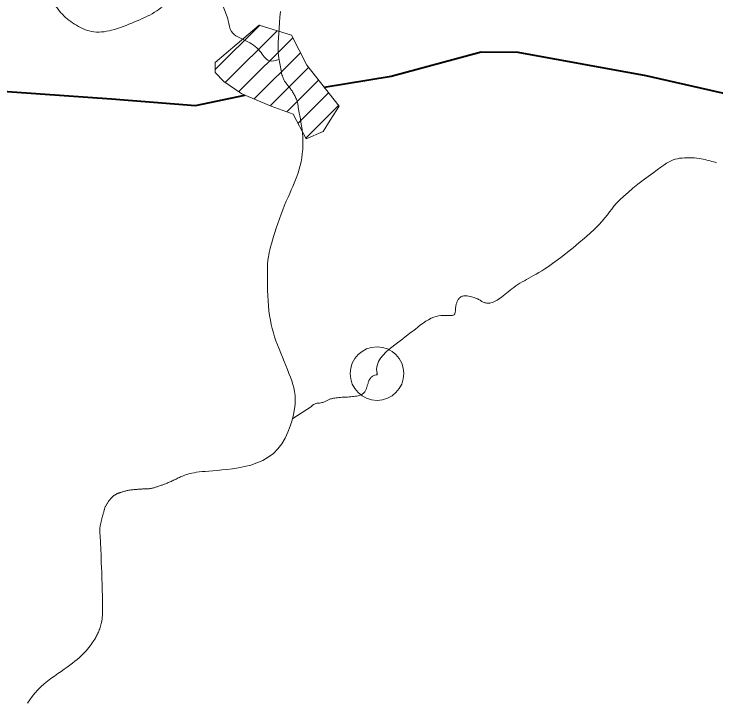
# Model space of a CAD drawing. Extents: x -1643653 to 4543381, y 1624270 to 13878484.
# Drawn here: x 605194 to 606503, y 8911165 to 8912445 of the extents above; entities that cross this region are included whole.
import ezdxf

# ---------------------------------------------------------------- set-up
doc = ezdxf.new("R2010")
doc.units = 0
doc.header["$LTSCALE"] = 200
doc.header["$PDMODE"] = 32
doc.header["$PDSIZE"] = 100
doc.layers.add('1', color=7, linetype='Continuous', lineweight=13)
doc.layers.add('6', color=7, linetype='Continuous', lineweight=13)

msp = doc.modelspace()

# ---------------------------------------------------------------- linework, layer by layer
at = {"layer": '1', "lineweight": 25}
msp.add_spline([(814781, 9009175.5), (814787.2, 9009173.4), (814796.9, 9009173.4), (814799.4, 9009172.4), (814805.1, 9009174.5), (814805.6, 9009176.5), (814811.7, 9009179.5), (814811.7, 9009179.5), (814801.5, 9009181), (814790.7, 9009181.5), (814784.1, 9009183.1), (814777.4, 9009185.1), (814778.4, 9009175.5)], degree=3, dxfattribs=at)
at = {"layer": '6'}
for p, q in [((605569.1, 8912340.8), (605651.9, 8912423.6)), ((605587.8, 8912317.1), (605684.3, 8912413.5)), ((605613, 8912299.8), (605713.6, 8912400.4)), ((605641.7, 8912286.1), (605727.8, 8912372.3)), ((605671.4, 8912273.4), (605742.9, 8912344.9)), ((605702.5, 8912262), (605761.6, 8912321.2)), ((605723.3, 8912240.4), (605780.4, 8912297.5)), ((605738, 8912212.7), (605799.2, 8912273.8)), ((605867, 8911770.6), (605869, 8911771.1))]:
    msp.add_line(p, q, dxfattribs=at)
for points in [[(605724, 8912270.4), (605723.5, 8912273), (605723.2, 8912275.2), (605722.8, 8912277.2), (605722.5, 8912279), (605722.1, 8912280.7), (605721.6, 8912282.5), (605721, 8912284.2), (605720.3, 8912285.9), (605719.6, 8912287.7), (605718.8, 8912289.4), (605718, 8912291.2), (605717.1, 8912292.9), (605716.2, 8912294.5), (605715.2, 8912296.2), (605714.2, 8912297.8), (605713.2, 8912299.4), (605712.2, 8912301), (605711.2, 8912302.5), (605710.2, 8912303.9), (605709.1, 8912305.4), (605708, 8912306.8), (605707, 8912308.1), (605705.9, 8912309.4), (605704.9, 8912310.7), (605703.9, 8912312), (605702.9, 8912313.2), (605701.9, 8912314.4), (605701, 8912315.6), (605700.1, 8912316.8), (605699.2, 8912318), (605698.4, 8912319.2), (605697.6, 8912320.5), (605696.9, 8912321.9), (605696.2, 8912323.4), (605695.5, 8912325.1), (605694.8, 8912326.9), (605694.2, 8912329), (605693.5, 8912331.3), (605692.9, 8912333.9), (605692.3, 8912336.6), (605691.7, 8912339.5), (605691.1, 8912342.6), (605690.5, 8912345.8), (605689.9, 8912349), (605689.3, 8912352.3), (605688.7, 8912355.7), (605688.1, 8912359.2), (605687.5, 8912363), (605687, 8912367.3), (605686.6, 8912372.1), (605686.4, 8912377.6), (605686.3, 8912383.9), (605686.5, 8912391.2), (605686.8, 8912399.5), (605687.4, 8912408.7), (605688.1, 8912418.5), (605688.9, 8912428.7), (605689.8, 8912439), (605690.7, 8912449.2)], [(605581.2, 8911593.9), (605590.8, 8911594.9), (605601.2, 8911596.2), (605612.2, 8911597.9), (605623.7, 8911600.2), (605635.2, 8911603.1), (605646.6, 8911606.9), (605657.6, 8911611.6), (605668, 8911617.5), (605677.5, 8911624.7), (605685.9, 8911633.2), (605693.2, 8911642.9), (605699.5, 8911653.4), (605704.7, 8911664.4), (605709, 8911675.6), (605712.5, 8911686.8), (605715, 8911697.6), (605716.8, 8911707.7), (605717.8, 8911716.8), (605718.2, 8911725.2), (605717.9, 8911732.9), (605717, 8911740.1), (605715.7, 8911746.9), (605713.9, 8911753.6), (605711.7, 8911760.2), (605709.2, 8911767), (605706.5, 8911774), (605703.6, 8911781.3), (605700.5, 8911788.8), (605697.4, 8911796.4), (605694.2, 8911804.1), (605691.1, 8911811.9), (605688, 8911819.6), (605685.1, 8911827.3), (605682.3, 8911834.8), (605679.8, 8911842.3), (605677.5, 8911849.9), (605675.3, 8911857.6), (605673.5, 8911865.4), (605671.8, 8911873.5), (605670.4, 8911881.9), (605669.2, 8911890.8), (605668.3, 8911900.1), (605667.6, 8911909.6), (605667.1, 8911919.2), (605666.7, 8911928.7), (605666.5, 8911937.8), (605666.4, 8911946.3), (605666.3, 8911954), (605666.3, 8911960.7), (605666.3, 8911966.2), (605666.3, 8911970.7), (605666.4, 8911974.4), (605666.5, 8911977.5), (605666.7, 8911980.3), (605666.9, 8911982.8), (605667.2, 8911985.4), (605667.7, 8911988.3), (605668.2, 8911991.6), (605669, 8911995.4), (605669.8, 8911999.8), (605670.9, 8912004.6), (605672.2, 8912010), (605673.8, 8912015.9), (605675.6, 8912022.4), (605677.7, 8912029.5), (605680.1, 8912037.2), (605682.8, 8912045.3), (605685.6, 8912053.7), (605688.7, 8912062.3), (605691.9, 8912071), (605695.1, 8912079.5), (605698.4, 8912087.8), (605701.6, 8912095.7), (605704.8, 8912103), (605707.9, 8912109.9), (605710.8, 8912116.5), (605713.7, 8912122.9), (605716.4, 8912129.1), (605719, 8912135.3), (605721.4, 8912141.6), (605723.6, 8912148.1), (605725.6, 8912154.9), (605727.5, 8912161.9), (605729, 8912169.1), (605730.4, 8912176.5), (605731.4, 8912184.1), (605732.2, 8912191.7), (605732.6, 8912199.3), (605732.6, 8912207), (605732.4, 8912214.6), (605731.8, 8912222.1), (605731, 8912229.4), (605730, 8912236.3), (605728.9, 8912242.9), (605727.8, 8912249), (605726.8, 8912254.6), (605725.8, 8912259.5), (605725.1, 8912263.8), (605724.5, 8912267.3), (605724, 8912270.4)], [(606145.7, 8911947), (606149.8, 8911949.4), (606154.1, 8911951.8), (606158.5, 8911954.2), (606162.9, 8911956.7), (606167.6, 8911959.3), (606172.6, 8911962.2), (606178, 8911965.4), (606184, 8911969.3), (606190.7, 8911973.7), (606198.2, 8911979), (606206.6, 8911985.1), (606216, 8911992.2), (606226.1, 8912000.2), (606236.6, 8912008.6), (606247.2, 8912017.4), (606257.6, 8912026.3), (606267.5, 8912035), (606276.5, 8912043.4), (606284.3, 8912051.1), (606290.7, 8912057.9), (606296, 8912064.2), (606300.5, 8912069.9), (606304.5, 8912075.3), (606308.5, 8912080.7), (606312.8, 8912086.1), (606317.8, 8912091.8), (606323.7, 8912098), (606330.9, 8912104.7), (606339.2, 8912111.9), (606348.1, 8912119.4), (606357.6, 8912126.9), (606367.1, 8912134.3), (606376.4, 8912141.4), (606385.1, 8912147.9), (606393.1, 8912153.7), (606400, 8912158.6), (606405.8, 8912162.7), (606411, 8912166.1), (606415.5, 8912168.8)], [(606415.5, 8912168.8), (606419.5, 8912170.9), (606423.4, 8912172.5), (606427.2, 8912173.8), (606431.1, 8912174.7), (606435.3, 8912175.4), (606439.8, 8912175.9), (606444.4, 8912176.3), (606449.2, 8912176.4), (606453.9, 8912176.4), (606458.6, 8912176.2), (606463.2, 8912176), (606467.6, 8912175.6), (606471.7, 8912175), (606475.6, 8912174.4), (606479.3, 8912173.8), (606482.8, 8912173), (606486.1, 8912172.2), (606489.3, 8912171.4), (606492.4, 8912170.5), (606495.4, 8912169.6), (606498.4, 8912168.7), (606501.3, 8912167.9), (606504.2, 8912167)], [(606052.2, 8911915.6), (606054.6, 8911914.7), (606056.8, 8911913.8), (606058.6, 8911913), (606060.3, 8911912.1), (606061.7, 8911911.3), (606063, 8911910.4), (606064.2, 8911909.7), (606065.4, 8911908.9), (606066.6, 8911908.2), (606067.8, 8911907.5), (606069.1, 8911906.9), (606070.6, 8911906.3), (606072.1, 8911905.8), (606073.7, 8911905.5), (606075.5, 8911905.2), (606077.3, 8911905.1), (606079.2, 8911905.2), (606081.2, 8911905.4), (606083.2, 8911905.8), (606085.4, 8911906.4), (606087.7, 8911907.2), (606090, 8911908.2), (606092.4, 8911909.3), (606095, 8911910.8), (606097.6, 8911912.4), (606100.3, 8911914.3), (606103.2, 8911916.4), (606106.1, 8911918.8), (606109.2, 8911921.2), (606112.4, 8911923.8), (606115.6, 8911926.5), (606119, 8911929.2), (606122.5, 8911931.9), (606126.1, 8911934.6), (606129.8, 8911937.2), (606133.6, 8911939.7), (606137.5, 8911942.2), (606141.6, 8911944.6), (606145.7, 8911947)], [(606015.7, 8911885.1), (606016.1, 8911886), (606016.4, 8911887), (606016.6, 8911888.1), (606016.8, 8911889.2), (606016.9, 8911890.4), (606017, 8911891.6), (606017.1, 8911892.8), (606017.2, 8911894.1), (606017.3, 8911895.4), (606017.4, 8911896.7), (606017.6, 8911898), (606017.8, 8911899.2), (606018, 8911900.5), (606018.3, 8911901.8), (606018.6, 8911903.1), (606019, 8911904.3), (606019.4, 8911905.6), (606019.9, 8911906.9), (606020.4, 8911908.2), (606021, 8911909.4), (606021.6, 8911910.6), (606022.3, 8911911.8), (606023.1, 8911912.9), (606024, 8911914), (606024.9, 8911915), (606025.9, 8911915.9), (606027, 8911916.7), (606028.2, 8911917.4), (606029.6, 8911918), (606031.1, 8911918.4), (606032.8, 8911918.7), (606034.8, 8911918.9), (606036.9, 8911918.8), (606039.2, 8911918.6), (606041.7, 8911918.2), (606044.4, 8911917.7), (606047, 8911917.1), (606049.7, 8911916.4), (606052.2, 8911915.6)], [(605870.8, 8911773.7), (605870, 8911781.7), (605871, 8911789.1), (605873.5, 8911796), (605877.3, 8911802.3), (605882.1, 8911808.1), (605887.4, 8911813.4), (605893, 8911818.4), (605898.7, 8911823), (605904.1, 8911827.3), (605909.2, 8911831.3), (605914.1, 8911835.1), (605918.9, 8911838.8), (605923.6, 8911842.4), (605928.2, 8911845.9), (605932.8, 8911849.5), (605937.5, 8911853.1), (605942.3, 8911856.8), (605947.2, 8911860.6), (605952.1, 8911864.4), (605957, 8911867.9), (605961.9, 8911871.3), (605966.8, 8911874.3), (605971.7, 8911876.9), (605976.5, 8911879), (605981.1, 8911880.4), (605985.6, 8911881.4), (605989.9, 8911882), (605994, 8911882.2), (605997.7, 8911882.2), (606001.2, 8911882.1), (606004.3, 8911881.9), (606006.9, 8911881.8), (606009.2, 8911881.9), (606011, 8911882.1), (606012.5, 8911882.4), (606013.6, 8911882.9), (606014.5, 8911883.6), (606015.2, 8911884.3), (606015.7, 8911885.1)], [(605869, 8911771.1), (605870.8, 8911771.3), (605870.8, 8911773.7)], [(605830.5, 8911731.3), (605833, 8911731.7), (605835.4, 8911732.2), (605837.5, 8911732.7), (605839.4, 8911733.4), (605841.1, 8911734.1), (605842.6, 8911734.8), (605844, 8911735.7), (605845.2, 8911736.6), (605846.2, 8911737.6), (605847.1, 8911738.6), (605847.9, 8911739.7), (605848.7, 8911740.8), (605849.3, 8911742), (605849.9, 8911743.3), (605850.4, 8911744.5), (605850.9, 8911745.8), (605851.3, 8911747.2), (605851.8, 8911748.5), (605852.2, 8911749.9), (605852.6, 8911751.3), (605853.1, 8911752.8), (605853.5, 8911754.2), (605854, 8911755.5), (605854.4, 8911756.8), (605854.8, 8911758.1), (605855.3, 8911759.3), (605855.7, 8911760.5), (605856.2, 8911761.5), (605856.7, 8911762.5), (605857.2, 8911763.5), (605857.8, 8911764.4), (605858.5, 8911765.3), (605859.3, 8911766.1), (605860.2, 8911767), (605861.2, 8911767.8), (605862.4, 8911768.6), (605863.8, 8911769.4), (605865.3, 8911770.1), (605867, 8911770.6)], [(605713.7, 8911690), (605748.5, 8911712.3), (605750.1, 8911714.3), (605752, 8911715.8), (605754.2, 8911716.9), (605756.5, 8911717.7), (605758.8, 8911718.2), (605761.2, 8911718.6), (605763.5, 8911718.8), (605765.7, 8911719.1), (605767.7, 8911719.5), (605769.5, 8911719.9), (605771.1, 8911720.3), (605772.6, 8911720.9), (605774.1, 8911721.4), (605775.4, 8911722), (605776.6, 8911722.7), (605777.8, 8911723.3), (605779, 8911723.9), (605780.2, 8911724.5), (605781.4, 8911725.1), (605782.7, 8911725.7), (605784.1, 8911726.3), (605785.7, 8911726.8), (605787.5, 8911727.3), (605789.5, 8911727.7), (605791.8, 8911728.1), (605794.3, 8911728.4), (605797, 8911728.7), (605799.8, 8911729), (605802.8, 8911729.2), (605806, 8911729.4), (605809.1, 8911729.6), (605812.3, 8911729.8), (605815.5, 8911730), (605818.7, 8911730.2), (605821.8, 8911730.4), (605824.8, 8911730.7), (605827.7, 8911731), (605830.5, 8911731.3)], [(605383.9, 8911548.5), (605384.7, 8911548.9), (605385.5, 8911549.3), (605386.3, 8911549.7), (605387.1, 8911550), (605388, 8911550.4), (605388.9, 8911550.7), (605389.8, 8911551.1), (605390.9, 8911551.4), (605391.9, 8911551.8), (605393.1, 8911552.1), (605394.3, 8911552.5), (605395.5, 8911552.9), (605396.8, 8911553.3), (605398.2, 8911553.7), (605399.7, 8911554.1), (605401.3, 8911554.5), (605402.8, 8911554.9), (605404.5, 8911555.3), (605406.2, 8911555.7), (605407.9, 8911556.1), (605409.7, 8911556.3), (605411.5, 8911556.6), (605413.3, 8911556.8), (605415.1, 8911557), (605416.9, 8911557.2), (605418.6, 8911557.3), (605420.3, 8911557.4), (605421.9, 8911557.6), (605423.5, 8911557.7), (605424.9, 8911557.8), (605426.2, 8911557.9), (605427.5, 8911558), (605428.7, 8911558.1), (605429.8, 8911558.2), (605431, 8911558.2), (605432, 8911558.3), (605433.1, 8911558.4), (605434.2, 8911558.4), (605435.2, 8911558.4), (605436.3, 8911558.5), (605437.4, 8911558.5), (605438.5, 8911558.5), (605439.6, 8911558.5), (605440.8, 8911558.6), (605442, 8911558.6), (605443.2, 8911558.7), (605444.4, 8911558.7), (605445.7, 8911558.8), (605446.9, 8911559), (605448.2, 8911559.1), (605449.6, 8911559.4), (605450.9, 8911559.6), (605452.2, 8911559.9), (605453.6, 8911560.3), (605455, 8911560.7), (605456.4, 8911561.2), (605457.8, 8911561.7), (605459.3, 8911562.2), (605460.7, 8911562.7), (605462.2, 8911563.3), (605463.7, 8911563.8), (605465.2, 8911564.3), (605466.7, 8911564.8), (605468.2, 8911565.3), (605469.8, 8911565.8), (605471.3, 8911566.4), (605472.9, 8911566.9), (605474.6, 8911567.5), (605476.2, 8911568.1), (605477.9, 8911568.8), (605479.6, 8911569.5), (605481.3, 8911570.2), (605483.1, 8911571), (605484.9, 8911571.8), (605486.7, 8911572.6), (605488.5, 8911573.4), (605490.3, 8911574.3), (605492.2, 8911575.2), (605494.1, 8911576.1), (605496, 8911577), (605498, 8911577.9), (605500.1, 8911578.9), (605502.2, 8911579.9), (605504.5, 8911580.9), (605506.8, 8911581.9), (605509.3, 8911583), (605512, 8911584), (605514.9, 8911585.1), (605518.1, 8911586.1), (605521.5, 8911587.1), (605525.3, 8911588), (605529.4, 8911588.8), (605533.9, 8911589.6), (605538.9, 8911590.2), (605544.4, 8911590.7), (605550.4, 8911591.2), (605557.1, 8911591.8), (605564.4, 8911592.3), (605572.4, 8911593.1), (605581.2, 8911593.9)], [(605349.3, 8911287.2), (605350.1, 8911289.1), (605351, 8911291.1), (605351.8, 8911293.2), (605352.7, 8911295.4), (605353.5, 8911297.6), (605354.2, 8911299.9), (605355, 8911302.3), (605355.7, 8911304.7), (605356.3, 8911307.1), (605356.9, 8911309.5), (605357.4, 8911312.2), (605357.8, 8911315.2), (605358.2, 8911318.7), (605358.5, 8911322.9), (605358.7, 8911327.9), (605358.8, 8911333.9), (605358.8, 8911341.2), (605358.7, 8911349.7), (605358.5, 8911359.2), (605358.3, 8911369.6), (605357.9, 8911380.3), (605357.6, 8911391.2), (605357.2, 8911401.8), (605356.8, 8911412.1), (605356.5, 8911421.5), (605356.2, 8911429.9), (605355.9, 8911437.4), (605355.6, 8911443.9), (605355.4, 8911449.6), (605355.2, 8911454.6), (605354.9, 8911459), (605354.7, 8911462.9), (605354.5, 8911466.3), (605354.3, 8911469.3), (605354.1, 8911472), (605353.9, 8911474.4), (605353.8, 8911476.6), (605353.6, 8911478.6), (605353.6, 8911480.3), (605353.5, 8911482), (605353.6, 8911483.5), (605353.7, 8911484.9), (605353.8, 8911486.3), (605354.1, 8911487.7), (605354.3, 8911489), (605354.6, 8911490.2), (605354.9, 8911491.5), (605355.2, 8911492.8), (605355.6, 8911494.1), (605355.8, 8911495.4), (605356.1, 8911496.7), (605356.4, 8911498.1), (605356.7, 8911499.5), (605357, 8911500.9), (605357.3, 8911502.3), (605357.7, 8911503.8), (605358, 8911505.3), (605358.4, 8911506.8), (605358.8, 8911508.2), (605359.2, 8911509.7), (605359.7, 8911511.2), (605360.1, 8911512.7), (605360.5, 8911514.1), (605360.9, 8911515.4), (605361.3, 8911516.8), (605361.6, 8911518.1), (605362, 8911519.3), (605362.3, 8911520.4), (605362.6, 8911521.6), (605363, 8911522.7), (605363.3, 8911523.8), (605363.7, 8911524.8), (605364.2, 8911525.9), (605364.7, 8911527), (605365.3, 8911528), (605365.9, 8911529.1), (605366.5, 8911530.2), (605367.2, 8911531.2), (605367.9, 8911532.2), (605368.6, 8911533.2), (605369.3, 8911534.2), (605370.1, 8911535.2), (605370.8, 8911536.2), (605371.5, 8911537.2), (605372.2, 8911538.1), (605373, 8911539), (605373.7, 8911539.9), (605374.5, 8911540.8), (605375.2, 8911541.6), (605376, 8911542.4), (605376.8, 8911543.2), (605377.6, 8911544), (605378.4, 8911544.7), (605379.2, 8911545.3), (605380, 8911546), (605380.8, 8911546.6), (605381.6, 8911547.1), (605382.4, 8911547.6), (605383.2, 8911548.1), (605383.9, 8911548.5)], [(605218.9, 8911158.7), (605223, 8911165.1), (605227.5, 8911171.4), (605232.5, 8911177.6), (605237.9, 8911183.5), (605243.7, 8911189.2), (605249.8, 8911194.6), (605256.2, 8911199.8), (605262.6, 8911204.7), (605269.1, 8911209.4), (605275.4, 8911213.8), (605281.6, 8911218.1), (605287.4, 8911222.2), (605292.9, 8911226.1), (605298, 8911229.8), (605302.7, 8911233.4), (605307.1, 8911236.9), (605311.2, 8911240.3), (605315.1, 8911243.6), (605318.6, 8911246.9), (605322, 8911250.2), (605325.1, 8911253.4), (605328, 8911256.6), (605330.7, 8911259.7), (605333.2, 8911262.7), (605335.6, 8911265.7), (605337.7, 8911268.4), (605339.6, 8911271.1), (605341.3, 8911273.5), (605342.8, 8911275.8), (605344.2, 8911277.9), (605345.4, 8911279.8), (605346.5, 8911281.7), (605347.5, 8911283.6), (605348.4, 8911285.4), (605349.3, 8911287.2)]]:
    msp.add_lwpolyline(points, dxfattribs=at)
msp.add_lwpolyline([(605651.2, 8912423.8), (605711.2, 8912405.1), (605739.6, 8912349), (605800.2, 8912272.6), (605783.2, 8912246.5), (605770.2, 8912225.5), (605738.4, 8912211.9), (605714.1, 8912257.8), (605673.3, 8912272.6), (605618.9, 8912295.8), (605584.9, 8912319), (605569.1, 8912335.4), (605569.1, 8912354.1)], close=True, dxfattribs=at)
at = {"layer": '6', "lineweight": 40}
for points in [[(605772.2, 8912307.9), (605897.3, 8912328.7), (606065.1, 8912373.9), (606133.7, 8912373.3), (606372, 8912330.1), (606873.2, 8912216.1), (607100.6, 8912175.7), (607588, 8912059.9)], [(604543.9, 8912340.6), (605101.4, 8912305.4), (605375.6, 8912286.6), (605531.9, 8912274.2), (605624.5, 8912293.4)]]:
    msp.add_lwpolyline(points, dxfattribs=at)
at = {"layer": '6'}
msp.add_spline([(605688.2, 8912359.7), (605669.5, 8912357.4), (605652.4, 8912375.3), (605625.9, 8912394.8), (605599.4, 8912412), (605593.1, 8912432.2), (605583.8, 8912458.8), (605570.5, 8912487.6), (605557.3, 8912502.4), (605537.8, 8912504), (605520.6, 8912493.1), (605487.1, 8912470.4), (605455.9, 8912447.8), (605418.5, 8912429.9), (605375.6, 8912414.3), (605338.2, 8912412), (605306.2, 8912426), (605281.2, 8912447.1), (605260.2, 8912472), (605211.8, 8912493.8), (605164.3, 8912493.8), (605122.2, 8912485.3), (605105, 8912494.6), (605091, 8912520.3), (605077, 8912543.7), (605045, 8912559.3), (605006.8, 8912581.2), (604956.9, 8912602.2), (604919, 8912627.2), (604912.4, 8912633.3), (604884, 8912664.4), (604871.7, 8912675.4), (604855, 8912690.5), (604834.6, 8912703.3), (604830, 8912706.5), (604821.3, 8912710)], degree=3, dxfattribs=at)
msp.add_point((605870.8, 8911773.7), dxfattribs=at)

doc.saveas('drawing.dxf')
